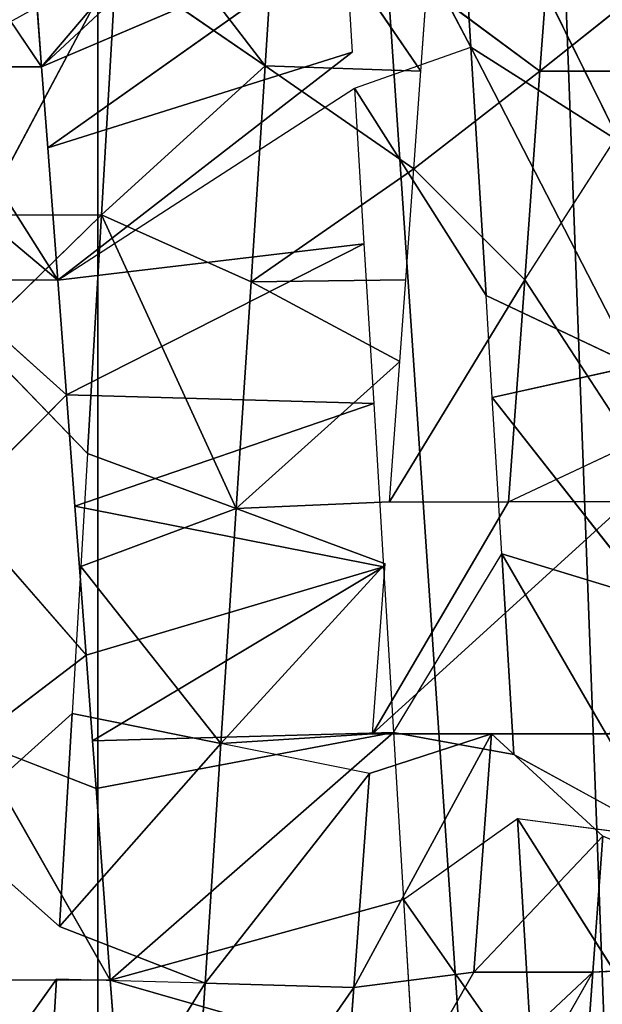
# Model space of a CAD drawing. Extents: x 143 to 263, y -61 to 82.
# Tile 288 of 656: x 155.043 to 155.471, y 72.245 to 72.969. Entities that reach past the tile are written whole.
import ezdxf

# ---------------------------------------------------------------- set-up
doc = ezdxf.new("R2010")
doc.units = 0
doc.header["$LTSCALE"] = 25.4
doc.layers.get('0').update_dxf_attribs({"color": 13, "linetype": 'CONTINUOUS'})

# ---------------------------------------------------------------- blocks, each defined once
blk = doc.blocks.new('ICE-BALL-8126_STL')
at = {"color": 41}
for p, q in [((9.95355, -48.18031, 92.98347), (9.96373, -48.39915, 93.36221)), ((9.95355, -48.18031, 92.98347), (9.96373, -48.39915, 93.36221)), ((9.85074, -48.45452, 96.87719), (10.04238, -48.33341, 96.69296)), ((9.85074, -48.45452, 96.87719), (10.04238, -48.33341, 96.69296)), ((9.22755, -48.34528, 93.5648), (9.3015, -48.43822, 93.52561)), ((9.4549, -48.44932, 93.45939), (9.3015, -48.35072, 93.52561)), ((9.3015, -48.43822, 93.52561), (9.3015, -48.35072, 93.52561)), ((9.80371, -48.45734, 96.87301), (9.86524, -48.34515, 96.6883)), ((9.85074, -48.45452, 96.87719), (9.86524, -48.34515, 96.6883)), ((9.54135, -48.47317, 96.8282), (9.68965, -48.35685, 96.6659)), ((9.54135, -48.47317, 96.8282), (9.68965, -48.35685, 96.6659)), ((9.65626, -48.46622, 96.85238), (9.68965, -48.35685, 96.6659)), ((9.65626, -48.46622, 96.85238), (9.68965, -48.35685, 96.6659)), ((9.51824, -48.36833, 96.62627), (9.28387, -48.48882, 96.74665)), ((9.51824, -48.36833, 96.62627), (9.28387, -48.48882, 96.74665)), ((9.4549, -48.44932, 93.45939), (9.57552, -48.37061, 93.42023)), ((9.4664, -48.47771, 96.80849), (9.51824, -48.36833, 96.62627)), ((9.4664, -48.47771, 96.80849), (9.51824, -48.36833, 96.62627)), ((9.54135, -48.47317, 96.8282), (9.51824, -48.36833, 96.62627)), ((9.54135, -48.47317, 96.8282), (9.51824, -48.36833, 96.62627)), ((9.61813, -48.46122, 93.40891), (9.57552, -48.37061, 93.42023)), ((9.11102, -48.4994, 96.66849), (9.35344, -48.37944, 96.57044)), ((9.11102, -48.4994, 96.66849), (9.35344, -48.37944, 96.57044)), ((9.35344, -48.37944, 96.57044), (9.28387, -48.48882, 96.74665)), ((9.35344, -48.37944, 96.57044), (9.28387, -48.48882, 96.74665)), ((9.61813, -48.37371, 93.40891), (9.61813, -48.46122, 93.40891)), ((9.78871, -48.38623, 93.37607), (9.78871, -48.47373, 93.37607)), ((9.8638, -48.39176, 93.36771), (9.78871, -48.47373, 93.37607)), ((9.96373, -48.39915, 93.36221), (9.8638, -48.39176, 93.36771)), ((9.8638, -48.39176, 93.36771), (9.96373, -48.48665, 93.36221)), ((10.06175, -48.40642, 93.36301), (9.96373, -48.39915, 93.36221)), ((10.13997, -48.49974, 93.36804), (9.96373, -48.39915, 93.36221)), ((9.96373, -48.48665, 93.36221), (9.96373, -48.39915, 93.36221)), ((9.3015, -48.43822, 93.52561), (9.15649, -48.42724, 93.60744)), ((9.3015, -48.43822, 93.52561), (9.15649, -48.42724, 93.60744)), ((9.3015, -48.43822, 93.52561), (9.24003, -48.52122, 93.55783)), ((9.3015, -48.43822, 93.52561), (9.4549, -48.44932, 93.45939)), ((9.37331, -48.53091, 93.4922), (9.3015, -48.43822, 93.52561)), ((9.3015, -48.43822, 93.52561), (9.4549, -48.44932, 93.45939)), ((10.04694, -48.44278, 96.88235), (9.85074, -48.45452, 96.87719)), ((10.04694, -48.44278, 96.88235), (9.85074, -48.45452, 96.87719)), ((9.91039, -48.53844, 96.88085), (10.04694, -48.44278, 96.88235)), ((9.37331, -48.53091, 93.4922), (9.4549, -48.44932, 93.45939)), ((9.61813, -48.46122, 93.40891), (9.4549, -48.44932, 93.45939)), ((9.61813, -48.46122, 93.40891), (9.4549, -48.44932, 93.45939)), ((9.61813, -48.54872, 93.40891), (9.4549, -48.44932, 93.45939)), ((9.80371, -48.45734, 96.87301), (9.65626, -48.46622, 96.85238)), ((9.80371, -48.45734, 96.87301), (9.65626, -48.46622, 96.85238)), ((9.78761, -48.54581, 96.87131), (9.80371, -48.45734, 96.87301)), ((9.91039, -48.53844, 96.88085), (9.85074, -48.45452, 96.87719)), ((9.65626, -48.46622, 96.85238), (9.54135, -48.47317, 96.8282)), ((9.78871, -48.56123, 93.37607), (9.61813, -48.46122, 93.40891)), ((9.61813, -48.54872, 93.40891), (9.61813, -48.46122, 93.40891)), ((9.78761, -48.54581, 96.87131), (9.65626, -48.46622, 96.85238)), ((9.54135, -48.47317, 96.8282), (9.4664, -48.47771, 96.80849)), ((9.96373, -48.48665, 93.36221), (9.78871, -48.47373, 93.37607)), ((9.96373, -48.48665, 93.36221), (9.78871, -48.47373, 93.37607)), ((9.97499, -48.57498, 93.362), (9.78871, -48.47373, 93.37607)), ((9.97499, -48.57498, 93.362), (9.78871, -48.47373, 93.37607)), ((9.81775, -48.56337, 93.37241), (9.78871, -48.47373, 93.37607)), ((9.78871, -48.56123, 93.37607), (9.78871, -48.47373, 93.37607)), ((9.4664, -48.47771, 96.80849), (9.28387, -48.48882, 96.74665)), ((9.4664, -48.47771, 96.80849), (9.28387, -48.48882, 96.74665)), ((9.31399, -48.57448, 96.75826), (9.4664, -48.47771, 96.80849)), ((10.13997, -48.58724, 93.36804), (9.96373, -48.48665, 93.36221)), ((10.13997, -48.58724, 93.36804), (9.96373, -48.48665, 93.36221)), ((9.97499, -48.57498, 93.362), (9.96373, -48.48665, 93.36221)), ((9.97499, -48.57498, 93.362), (9.96373, -48.48665, 93.36221)), ((9.0967, -48.58778, 96.66107), (9.28387, -48.48882, 96.74665)), ((9.28387, -48.48882, 96.74665), (9.11102, -48.4994, 96.66849)), ((9.28387, -48.48882, 96.74665), (9.11102, -48.4994, 96.66849)), ((9.31399, -48.57448, 96.75826), (9.28387, -48.48882, 96.74665)), ((9.3015, -48.52572, 93.52561), (9.24003, -48.52122, 93.55783)), ((9.1484, -48.63059, 93.39202), (9.3015, -48.52572, 93.52561)), ((9.1484, -48.63059, 93.39202), (9.3015, -48.52572, 93.52561)), ((9.29774, -48.64028, 93.31847), (9.3015, -48.52572, 93.52561)), ((9.29774, -48.64028, 93.31847), (9.3015, -48.52572, 93.52561)), ((9.37331, -48.53091, 93.4922), (9.29774, -48.64028, 93.31847)), ((9.37331, -48.53091, 93.4922), (9.29774, -48.64028, 93.31847)), ((9.37331, -48.53091, 93.4922), (9.3015, -48.52572, 93.52561)), ((9.37331, -48.53091, 93.4922), (9.45638, -48.65056, 93.25838)), ((9.37331, -48.53091, 93.4922), (9.45638, -48.65056, 93.25838)), ((9.4549, -48.53682, 93.45939), (9.37331, -48.53091, 93.4922)), ((9.91039, -48.53844, 96.88085), (10.03349, -48.53109, 96.88262)), ((10.03349, -48.53109, 96.88262), (9.96969, -48.75409, 96.50373)), ((10.03349, -48.53109, 96.88262), (9.96969, -48.75409, 96.50373)), ((9.4549, -48.53682, 93.45939), (9.45638, -48.65056, 93.25838)), ((9.4549, -48.53682, 93.45939), (9.45638, -48.65056, 93.25838)), ((9.51488, -48.54118, 93.43857), (9.4549, -48.53682, 93.45939)), ((9.78761, -48.54581, 96.87131), (9.91039, -48.53844, 96.88085)), ((9.91039, -48.53844, 96.88085), (9.96969, -48.75409, 96.50373)), ((9.91039, -48.53844, 96.88085), (9.96969, -48.75409, 96.50373)), ((9.45638, -48.65056, 93.25838), (9.51488, -48.54118, 93.43857)), ((9.45638, -48.65056, 93.25838), (9.51488, -48.54118, 93.43857)), ((9.51488, -48.54118, 93.43857), (9.6231, -48.66142, 93.21317)), ((9.51488, -48.54118, 93.43857), (9.6231, -48.66142, 93.21317)), ((9.61813, -48.54872, 93.40891), (9.51488, -48.54118, 93.43857)), ((9.66588, -48.55314, 96.85407), (9.78761, -48.54581, 96.87131)), ((9.79385, -48.76718, 96.49044), (9.78761, -48.54581, 96.87131)), ((9.79385, -48.76718, 96.49044), (9.78761, -48.54581, 96.87131)), ((9.82887, -48.76456, 96.49467), (9.78761, -48.54581, 96.87131)), ((9.82887, -48.76456, 96.49467), (9.78761, -48.54581, 96.87131)), ((9.96969, -48.75409, 96.50373), (9.78761, -48.54581, 96.87131)), ((9.96969, -48.75409, 96.50373), (9.78761, -48.54581, 96.87131)), ((9.54592, -48.56039, 96.82931), (9.66588, -48.55314, 96.85407)), ((9.61813, -48.54872, 93.40891), (9.6231, -48.66142, 93.21317)), ((9.62134, -48.7801, 96.45771), (9.66588, -48.55314, 96.85407)), ((9.62134, -48.7801, 96.45771), (9.66588, -48.55314, 96.85407)), ((9.6231, -48.66142, 93.21317), (9.66365, -48.55205, 93.39822)), ((9.78871, -48.56123, 93.37607), (9.66365, -48.55205, 93.39822)), ((9.79577, -48.67274, 93.18424), (9.66365, -48.55205, 93.39822)), ((9.79577, -48.67274, 93.18424), (9.66365, -48.55205, 93.39822)), ((9.7308, -48.77189, 96.48079), (9.66588, -48.55314, 96.85407)), ((9.7308, -48.77189, 96.48079), (9.66588, -48.55314, 96.85407)), ((9.79385, -48.76718, 96.49044), (9.66588, -48.55314, 96.85407)), ((9.79385, -48.76718, 96.49044), (9.66588, -48.55314, 96.85407)), ((9.42841, -48.56752, 96.79726), (9.54592, -48.56039, 96.82931)), ((9.53947, -48.78627, 96.43501), (9.54592, -48.56039, 96.82931)), ((9.53947, -48.78627, 96.43501), (9.54592, -48.56039, 96.82931)), ((9.62134, -48.7801, 96.45771), (9.54592, -48.56039, 96.82931)), ((9.62134, -48.7801, 96.45771), (9.54592, -48.56039, 96.82931)), ((9.31399, -48.57448, 96.75826), (9.42841, -48.56752, 96.79726)), ((9.45527, -48.79263, 96.40657), (9.42841, -48.56752, 96.79726)), ((9.45527, -48.79263, 96.40657), (9.42841, -48.56752, 96.79726)), ((9.53947, -48.78627, 96.43501), (9.42841, -48.56752, 96.79726)), ((9.53947, -48.78627, 96.43501), (9.42841, -48.56752, 96.79726)), ((9.78871, -48.56123, 93.37607), (9.79577, -48.67274, 93.18424)), ((9.81775, -48.56337, 93.37241), (9.79577, -48.67274, 93.18424)), ((9.97499, -48.57498, 93.362), (9.81775, -48.56337, 93.37241)), ((9.81775, -48.56337, 93.37241), (9.97197, -48.68436, 93.17258)), ((9.81775, -48.56337, 93.37241), (9.97197, -48.68436, 93.17258)), ((9.97499, -48.57498, 93.362), (9.81775, -48.56337, 93.37241)), ((9.45527, -48.79263, 96.40657), (9.31399, -48.57448, 96.75826)), ((9.97197, -48.68436, 93.17258), (9.97499, -48.57498, 93.362)), ((9.97197, -48.68436, 93.17258), (9.97499, -48.57498, 93.362)), ((10.13997, -48.58724, 93.36804), (9.97499, -48.57498, 93.362)), ((9.97499, -48.57498, 93.362), (10.14909, -48.6961, 93.17868)), ((10.13997, -48.58724, 93.36804), (9.97499, -48.57498, 93.362)), ((9.97499, -48.57498, 93.362), (10.14909, -48.6961, 93.17868)), ((9.20325, -48.58125, 96.71271), (9.28755, -48.57609, 96.7481)), ((9.29842, -48.80453, 96.33868), (9.20325, -48.58125, 96.71271)), ((9.29842, -48.80453, 96.33868), (9.20325, -48.58125, 96.71271)), ((9.35806, -48.8, 96.3669), (9.20325, -48.58125, 96.71271)), ((9.35806, -48.8, 96.3669), (9.20325, -48.58125, 96.71271)), ((9.35806, -48.8, 96.3669), (9.28755, -48.57609, 96.7481)), ((9.35806, -48.8, 96.3669), (9.28755, -48.57609, 96.7481)), ((9.45527, -48.79263, 96.40657), (9.28755, -48.57609, 96.7481)), ((9.29842, -48.80453, 96.33868), (9.0967, -48.58778, 96.66107)), ((9.29842, -48.80453, 96.33868), (9.0967, -48.58778, 96.66107)), ((9.29842, -48.80453, 96.33868), (9.04702, -48.59084, 96.63418)), ((9.29842, -48.80453, 96.33868), (9.04702, -48.59084, 96.63418)), ((9.1484, -48.63059, 93.39202), (9.29774, -48.64028, 93.31847)), ((9.1484, -48.63059, 93.39202), (9.29774, -48.64028, 93.31847)), ((9.15969, -48.74602, 93.17326), (9.29774, -48.64028, 93.31847)), ((9.15969, -48.74602, 93.17326), (9.29774, -48.64028, 93.31847)), ((9.22218, -48.74966, 93.14476), (9.29774, -48.64028, 93.31847)), ((9.22218, -48.74966, 93.14476), (9.29774, -48.64028, 93.31847)), ((9.45638, -48.65056, 93.25838), (9.29774, -48.64028, 93.31847)), ((9.29774, -48.64028, 93.31847), (9.40711, -48.76048, 93.07523)), ((9.29774, -48.64028, 93.31847), (9.40711, -48.76048, 93.07523)), ((9.45638, -48.65056, 93.25838), (9.29774, -48.64028, 93.31847)), ((9.45638, -48.65056, 93.25838), (9.40711, -48.76048, 93.07523)), ((9.45638, -48.65056, 93.25838), (9.40711, -48.76048, 93.07523)), ((9.6231, -48.66142, 93.21317), (9.45638, -48.65056, 93.25838)), ((9.6231, -48.66142, 93.21317), (9.45638, -48.65056, 93.25838)), ((9.6231, -48.66142, 93.21317), (9.40711, -48.76048, 93.07523)), ((9.6231, -48.66142, 93.21317), (9.40711, -48.76048, 93.07523)), ((9.6231, -48.66142, 93.21317), (9.58254, -48.7708, 93.02812)), ((9.6231, -48.66142, 93.21317), (9.58254, -48.7708, 93.02812)), ((9.6231, -48.66142, 93.21317), (9.79577, -48.67274, 93.18424)), ((9.66559, -48.7757, 93.0118), (9.6231, -48.66142, 93.21317)), ((9.6231, -48.66142, 93.21317), (9.79577, -48.67274, 93.18424)), ((9.66559, -48.7757, 93.0118), (9.6231, -48.66142, 93.21317)), ((9.66559, -48.7757, 93.0118), (9.79577, -48.67274, 93.18424)), ((9.66559, -48.7757, 93.0118), (9.79577, -48.67274, 93.18424)), ((9.77379, -48.78212, 92.99608), (9.79577, -48.67274, 93.18424)), ((9.77379, -48.78212, 92.99608), (9.79577, -48.67274, 93.18424)), ((9.97197, -48.68436, 93.17258), (9.79577, -48.67274, 93.18424)), ((9.79577, -48.67274, 93.18424), (9.93029, -48.79143, 92.98415)), ((9.79577, -48.67274, 93.18424), (9.93029, -48.79143, 92.98415)), ((9.97197, -48.68436, 93.17258), (9.79577, -48.67274, 93.18424)), ((9.97197, -48.68436, 93.17258), (9.93029, -48.79143, 92.98415)), ((9.97197, -48.68436, 93.17258), (9.96896, -48.79373, 92.98316)), ((10.14909, -48.6961, 93.17868), (9.97197, -48.68436, 93.17258)), ((10.14909, -48.6961, 93.17868), (9.97197, -48.68436, 93.17258)), ((10.16513, -48.80547, 92.98991), (9.97197, -48.68436, 93.17258)), ((10.16513, -48.80547, 92.98991), (9.97197, -48.68436, 93.17258)), ((9.22218, -48.74966, 93.14476), (9.40711, -48.76048, 93.07523)), ((9.40711, -48.84797, 93.07523), (9.22218, -48.74966, 93.14476)), ((9.40711, -48.84797, 93.07523), (9.22218, -48.74966, 93.14476)), ((9.22218, -48.74966, 93.14476), (9.40711, -48.76048, 93.07523)), ((9.96969, -48.75409, 96.50373), (9.79385, -48.85468, 96.49044)), ((9.96969, -48.75409, 96.50373), (9.79385, -48.85468, 96.49044)), ((9.82887, -48.76456, 96.49467), (9.96969, -48.75409, 96.50373)), ((9.82887, -48.76456, 96.49467), (9.96969, -48.75409, 96.50373)), ((9.96969, -48.75409, 96.50373), (10.02698, -48.74984, 96.50379)), ((9.96969, -48.75409, 96.50373), (9.96969, -48.84158, 96.50373)), ((0, -48.7633, 89.89464), (21.2, -48.7633, 89.89464)), ((0, -48.7633, 89.89464), (21.2, -48.7633, 89.89464)), ((0, -48.7633, 99.97118), (21.2, -48.7633, 99.97118)), ((0, -48.7633, 99.97118), (21.2, -48.7633, 99.97118)), ((9.40711, -48.76048, 93.07523), (9.58254, -48.7708, 93.02812)), ((9.49755, -48.85329, 93.04875), (9.40711, -48.76048, 93.07523)), ((9.40711, -48.84797, 93.07523), (9.40711, -48.76048, 93.07523)), ((9.40711, -48.76048, 93.07523), (9.58254, -48.7708, 93.02812)), ((9.7308, -48.77189, 96.48079), (9.79385, -48.76718, 96.49044)), ((9.79385, -48.76718, 96.49044), (9.82887, -48.76456, 96.49467)), ((9.82887, -48.76456, 96.49467), (9.79385, -48.85468, 96.49044)), ((9.49755, -48.85329, 93.04875), (9.58254, -48.7708, 93.02812)), ((9.58254, -48.7708, 93.02812), (9.66559, -48.7757, 93.0118)), ((9.62134, -48.7801, 96.45771), (9.7308, -48.77189, 96.48079)), ((9.62134, -48.8676, 96.45771), (9.7308, -48.77189, 96.48079)), ((9.66559, -48.7757, 93.0118), (9.77379, -48.78212, 92.99608)), ((9.79385, -48.85468, 96.49044), (9.7308, -48.77189, 96.48079)), ((9.53947, -48.78627, 96.43501), (9.62134, -48.7801, 96.45771)), ((9.77379, -48.78212, 92.99608), (9.93029, -48.79143, 92.98415)), ((9.85671, -48.87454, 92.98818), (9.77379, -48.78212, 92.99608)), ((9.77379, -48.78212, 92.99608), (9.93029, -48.79143, 92.98415)), ((9.45527, -48.79263, 96.40657), (9.53947, -48.78627, 96.43501)), ((9.53947, -48.78627, 96.43501), (9.45527, -48.88012, 96.40657)), ((9.53947, -48.78627, 96.43501), (9.62134, -48.8676, 96.45771)), ((9.85671, -48.87454, 92.98818), (9.93029, -48.79143, 92.98415)), ((9.45527, -48.79263, 96.40657), (9.29842, -48.89203, 96.33868)), ((9.35806, -48.8, 96.3669), (9.45527, -48.79263, 96.40657)), ((9.45527, -48.79263, 96.40657), (9.45527, -48.88012, 96.40657)), ((9.96896, -48.79373, 92.98316), (10.16513, -48.80547, 92.98991)), ((10.10258, -48.88922, 92.98561), (9.96896, -48.79373, 92.98316)), ((9.96896, -48.79373, 92.98316), (10.16513, -48.80547, 92.98991)), ((9.29842, -48.80453, 96.33868), (9.15303, -48.90315, 96.25618)), ((9.19011, -48.81281, 96.27919), (9.29842, -48.80453, 96.33868)), ((9.29842, -48.80453, 96.33868), (9.35806, -48.8, 96.3669)), ((9.29842, -48.89203, 96.33868), (9.29842, -48.80453, 96.33868))]:
    blk.add_line(p, q, dxfattribs=at)
mesh = blk.add_polyface(dxfattribs=at)
corners = [(23, -47.61319, 112.57052), (0, -49.17873, 107.66647), (23, -49.17873, 107.66647), (0, -47.61319, 112.57052)]
mesh.append_faces([[corners[k] for k in face] for face in [(0, 1, 2), (1, 0, 3)]], dxfattribs={"vtx0": -1, "color": 41})
mesh = blk.add_polyface(dxfattribs=at)
corners = [(23, -49.17873, 82.19936), (0, -47.61319, 77.2953), (23, -47.61319, 77.2953), (0, -49.17873, 82.19936)]
mesh.append_faces([[corners[k] for k in face] for face in [(0, 1, 2), (1, 0, 3)]], dxfattribs={"vtx0": -1, "color": 41})
mesh = blk.add_polyface(dxfattribs=at)
corners = [(0, -48.7633, 89.89464), (21.2, -47.97406, 84.91157), (0, -47.97406, 84.91157), (21.2, -48.7633, 89.89464)]
mesh.append_faces([[corners[k] for k in face] for face in [(0, 1, 2), (1, 0, 3)]], dxfattribs={"vtx0": -1, "color": 41})
mesh = blk.add_polyface(dxfattribs=at)
corners = [(0, -47.97406, 104.95425), (21.2, -48.7633, 99.97118), (0, -48.7633, 99.97118), (21.2, -47.97406, 104.95425)]
mesh.append_faces([[corners[k] for k in face] for face in [(0, 1, 2), (1, 0, 3)]], dxfattribs={"vtx0": -1, "color": 41})
mesh = blk.add_polyface(dxfattribs=at)
corners = [(9.8638, -48.39176, 93.36771), (9.96373, -48.39915, 93.36221), (9.95355, -48.18031, 92.98347)]
mesh.append_faces([[corners[k] for k in face] for face in [(0, 1, 2)]], dxfattribs={"color": 41})
mesh = blk.add_polyface(dxfattribs=at)
corners = [(10.06175, -48.40642, 93.36301), (9.95355, -48.18031, 92.98347), (9.96373, -48.39915, 93.36221)]
mesh.append_faces([[corners[k] for k in face] for face in [(0, 1, 2)]], dxfattribs={"color": 41})
mesh = blk.add_polyface(dxfattribs=at)
corners = [(10.06175, -48.40642, 93.36301), (10.07665, -48.18767, 92.98442), (9.95355, -48.18031, 92.98347)]
mesh.append_faces([[corners[k] for k in face] for face in [(0, 1, 2)]], dxfattribs={"color": 41})
mesh = blk.add_polyface(dxfattribs=at)
corners = [(9.05185, -48.39996, 96.41634), (9.15388, -48.29058, 96.25672), (9.28375, -48.28065, 96.33126)]
mesh.append_faces([[corners[k] for k in face] for face in [(0, 1, 2)]], dxfattribs={"color": 41})
mesh = blk.add_polyface(dxfattribs=at)
corners = [(9.19739, -48.39003, 96.49988), (9.05185, -48.39996, 96.41634), (9.28375, -48.28065, 96.33126)]
mesh.append_faces([[corners[k] for k in face] for face in [(0, 1, 2)]], dxfattribs={"color": 41})
mesh = blk.add_polyface(dxfattribs=at)
corners = [(9.85074, -48.45452, 96.87719), (9.86524, -48.34515, 96.6883), (10.04238, -48.33341, 96.69296)]
mesh.append_faces([[corners[k] for k in face] for face in [(0, 1, 2)]], dxfattribs={"color": 41})
mesh = blk.add_polyface(dxfattribs=at)
corners = [(10.04694, -48.44278, 96.88235), (9.85074, -48.45452, 96.87719), (10.04238, -48.33341, 96.69296)]
mesh.append_faces([[corners[k] for k in face] for face in [(0, 1, 2)]], dxfattribs={"color": 41})
mesh = blk.add_polyface(dxfattribs=at)
corners = [(9.3015, -48.43822, 93.52561), (9.22755, -48.34528, 93.5648), (9.15649, -48.42724, 93.60744)]
mesh.append_faces([[corners[k] for k in face] for face in [(0, 1, 2)]], dxfattribs={"color": 41})
mesh = blk.add_polyface(dxfattribs=at)
corners = [(9.4549, -48.44932, 93.45939), (9.3015, -48.35072, 93.52561), (9.3015, -48.43822, 93.52561)]
mesh.append_faces([[corners[k] for k in face] for face in [(0, 1, 2)]], dxfattribs={"color": 41})
mesh = blk.add_polyface(dxfattribs=at)
corners = [(9.86524, -48.34515, 96.6883), (9.65626, -48.46622, 96.85238), (9.68965, -48.35685, 96.6659), (9.80371, -48.45734, 96.87301)]
mesh.append_faces([[corners[k] for k in face] for face in [(0, 1, 2), (1, 0, 3)]], dxfattribs={"vtx0": -1, "color": 41})
mesh = blk.add_polyface(dxfattribs=at)
corners = [(9.54135, -48.47317, 96.8282), (9.51824, -48.36833, 96.62627), (9.68965, -48.35685, 96.6659)]
mesh.append_faces([[corners[k] for k in face] for face in [(0, 1, 2)]], dxfattribs={"color": 41})
mesh = blk.add_polyface(dxfattribs=at)
corners = [(9.65626, -48.46622, 96.85238), (9.54135, -48.47317, 96.8282), (9.68965, -48.35685, 96.6659)]
mesh.append_faces([[corners[k] for k in face] for face in [(0, 1, 2)]], dxfattribs={"color": 41})
mesh = blk.add_polyface(dxfattribs=at)
corners = [(9.4664, -48.47771, 96.80849), (9.28387, -48.48882, 96.74665), (9.51824, -48.36833, 96.62627)]
mesh.append_faces([[corners[k] for k in face] for face in [(0, 1, 2)]], dxfattribs={"color": 41})
mesh = blk.add_polyface(dxfattribs=at)
corners = [(9.28387, -48.48882, 96.74665), (9.35344, -48.37944, 96.57044), (9.51824, -48.36833, 96.62627)]
mesh.append_faces([[corners[k] for k in face] for face in [(0, 1, 2)]], dxfattribs={"color": 41})
mesh = blk.add_polyface(dxfattribs=at)
corners = [(9.61813, -48.46122, 93.40891), (9.57552, -48.37061, 93.42023), (9.4549, -48.44932, 93.45939)]
mesh.append_faces([[corners[k] for k in face] for face in [(0, 1, 2)]], dxfattribs={"color": 41})
mesh = blk.add_polyface(dxfattribs=at)
corners = [(9.54135, -48.47317, 96.8282), (9.4664, -48.47771, 96.80849), (9.51824, -48.36833, 96.62627)]
mesh.append_faces([[corners[k] for k in face] for face in [(0, 1, 2)]], dxfattribs={"color": 41})
mesh = blk.add_polyface(dxfattribs=at)
corners = [(9.11102, -48.4994, 96.66849), (9.19739, -48.39003, 96.49988), (9.35344, -48.37944, 96.57044)]
mesh.append_faces([[corners[k] for k in face] for face in [(0, 1, 2)]], dxfattribs={"color": 41})
mesh = blk.add_polyface(dxfattribs=at)
corners = [(9.28387, -48.48882, 96.74665), (9.11102, -48.4994, 96.66849), (9.35344, -48.37944, 96.57044)]
mesh.append_faces([[corners[k] for k in face] for face in [(0, 1, 2)]], dxfattribs={"color": 41})
mesh = blk.add_polyface(dxfattribs=at)
corners = [(9.78871, -48.56123, 93.37607), (9.61813, -48.37371, 93.40891), (9.61813, -48.46122, 93.40891), (9.78871, -48.38623, 93.37607), (9.78871, -48.47373, 93.37607)]
mesh.append_faces([[corners[k] for k in face] for face in [(0, 1, 2), (3, 0, 4)]], dxfattribs={"vtx0": -1, "color": 41})
mesh.append_faces([[corners[k] for k in face] for face in [(1, 0, 3)]], dxfattribs={"vtx0": -1, "vtx1": -1, "color": 41})
mesh = blk.add_polyface(dxfattribs=at)
corners = [(9.96373, -48.48665, 93.36221), (9.8638, -48.39176, 93.36771), (9.78871, -48.47373, 93.37607)]
mesh.append_faces([[corners[k] for k in face] for face in [(0, 1, 2)]], dxfattribs={"color": 41})
mesh = blk.add_polyface(dxfattribs=at)
corners = [(10.13997, -48.58724, 93.36804), (9.96373, -48.39915, 93.36221), (9.96373, -48.48665, 93.36221), (10.13997, -48.49974, 93.36804)]
mesh.append_faces([[corners[k] for k in face] for face in [(0, 1, 2), (1, 0, 3)]], dxfattribs={"vtx0": -1, "color": 41})
mesh = blk.add_polyface(dxfattribs=at)
corners = [(9.3015, -48.43822, 93.52561), (9.15649, -48.42724, 93.60744), (9.24003, -48.52122, 93.55783)]
mesh.append_faces([[corners[k] for k in face] for face in [(0, 1, 2)]], dxfattribs={"color": 41})
mesh = blk.add_polyface(dxfattribs=at)
corners = [(9.4549, -48.44932, 93.45939), (9.3015, -48.43822, 93.52561), (9.37331, -48.53091, 93.4922)]
mesh.append_faces([[corners[k] for k in face] for face in [(0, 1, 2)]], dxfattribs={"color": 41})
mesh = blk.add_polyface(dxfattribs=at)
corners = [(10.04694, -48.44278, 96.88235), (9.91039, -48.53844, 96.88085), (9.85074, -48.45452, 96.87719)]
mesh.append_faces([[corners[k] for k in face] for face in [(0, 1, 2)]], dxfattribs={"color": 41})
mesh = blk.add_polyface(dxfattribs=at)
corners = [(9.61813, -48.46122, 93.40891), (9.4549, -48.44932, 93.45939), (9.61813, -48.54872, 93.40891)]
mesh.append_faces([[corners[k] for k in face] for face in [(0, 1, 2)]], dxfattribs={"color": 41})
mesh = blk.add_polyface(dxfattribs=at)
corners = [(9.80371, -48.45734, 96.87301), (9.78761, -48.54581, 96.87131), (9.65626, -48.46622, 96.85238)]
mesh.append_faces([[corners[k] for k in face] for face in [(0, 1, 2)]], dxfattribs={"color": 41})
mesh = blk.add_polyface(dxfattribs=at)
corners = [(9.97499, -48.57498, 93.362), (9.96373, -48.48665, 93.36221), (9.78871, -48.47373, 93.37607)]
mesh.append_faces([[corners[k] for k in face] for face in [(0, 1, 2)]], dxfattribs={"color": 41})
mesh = blk.add_polyface(dxfattribs=at)
corners = [(9.97499, -48.57498, 93.362), (9.78871, -48.47373, 93.37607), (9.81775, -48.56337, 93.37241)]
mesh.append_faces([[corners[k] for k in face] for face in [(0, 1, 2)]], dxfattribs={"color": 41})
mesh = blk.add_polyface(dxfattribs=at)
corners = [(9.4664, -48.47771, 96.80849), (9.31399, -48.57448, 96.75826), (9.28387, -48.48882, 96.74665)]
mesh.append_faces([[corners[k] for k in face] for face in [(0, 1, 2)]], dxfattribs={"color": 41})
mesh = blk.add_polyface(dxfattribs=at)
corners = [(10.13997, -48.58724, 93.36804), (9.96373, -48.48665, 93.36221), (9.97499, -48.57498, 93.362)]
mesh.append_faces([[corners[k] for k in face] for face in [(0, 1, 2)]], dxfattribs={"color": 41})
mesh = blk.add_polyface(dxfattribs=at)
corners = [(9.28387, -48.48882, 96.74665), (9.0967, -48.58778, 96.66107), (9.11102, -48.4994, 96.66849)]
mesh.append_faces([[corners[k] for k in face] for face in [(0, 1, 2)]], dxfattribs={"color": 41})
mesh = blk.add_polyface(dxfattribs=at)
corners = [(9.24003, -48.52122, 93.55783), (9.1484, -48.63059, 93.39202), (9.3015, -48.52572, 93.52561)]
mesh.append_faces([[corners[k] for k in face] for face in [(0, 1, 2)]], dxfattribs={"color": 41})
mesh = blk.add_polyface(dxfattribs=at)
corners = [(9.3015, -48.52572, 93.52561), (9.1484, -48.63059, 93.39202), (9.29774, -48.64028, 93.31847)]
mesh.append_faces([[corners[k] for k in face] for face in [(0, 1, 2)]], dxfattribs={"color": 41})
mesh = blk.add_polyface(dxfattribs=at)
corners = [(9.3015, -48.52572, 93.52561), (9.29774, -48.64028, 93.31847), (9.37331, -48.53091, 93.4922)]
mesh.append_faces([[corners[k] for k in face] for face in [(0, 1, 2)]], dxfattribs={"color": 41})
mesh = blk.add_polyface(dxfattribs=at)
corners = [(9.37331, -48.53091, 93.4922), (9.29774, -48.64028, 93.31847), (9.45638, -48.65056, 93.25838)]
mesh.append_faces([[corners[k] for k in face] for face in [(0, 1, 2)]], dxfattribs={"color": 41})
mesh = blk.add_polyface(dxfattribs=at)
corners = [(9.37331, -48.53091, 93.4922), (9.45638, -48.65056, 93.25838), (9.4549, -48.53682, 93.45939)]
mesh.append_faces([[corners[k] for k in face] for face in [(0, 1, 2)]], dxfattribs={"color": 41})
mesh = blk.add_polyface(dxfattribs=at)
corners = [(10.03349, -48.53109, 96.88262), (9.96969, -48.75409, 96.50373), (9.91039, -48.53844, 96.88085)]
mesh.append_faces([[corners[k] for k in face] for face in [(0, 1, 2)]], dxfattribs={"color": 41})
mesh = blk.add_polyface(dxfattribs=at)
corners = [(10.03349, -48.53109, 96.88262), (10.02698, -48.74984, 96.50379), (9.96969, -48.75409, 96.50373)]
mesh.append_faces([[corners[k] for k in face] for face in [(0, 1, 2)]], dxfattribs={"color": 41})
mesh = blk.add_polyface(dxfattribs=at)
corners = [(9.4549, -48.53682, 93.45939), (9.45638, -48.65056, 93.25838), (9.51488, -48.54118, 93.43857)]
mesh.append_faces([[corners[k] for k in face] for face in [(0, 1, 2)]], dxfattribs={"color": 41})
mesh = blk.add_polyface(dxfattribs=at)
corners = [(9.91039, -48.53844, 96.88085), (9.96969, -48.75409, 96.50373), (9.78761, -48.54581, 96.87131)]
mesh.append_faces([[corners[k] for k in face] for face in [(0, 1, 2)]], dxfattribs={"color": 41})
mesh = blk.add_polyface(dxfattribs=at)
corners = [(9.51488, -48.54118, 93.43857), (9.45638, -48.65056, 93.25838), (9.6231, -48.66142, 93.21317)]
mesh.append_faces([[corners[k] for k in face] for face in [(0, 1, 2)]], dxfattribs={"color": 41})
mesh = blk.add_polyface(dxfattribs=at)
corners = [(9.51488, -48.54118, 93.43857), (9.6231, -48.66142, 93.21317), (9.61813, -48.54872, 93.40891)]
mesh.append_faces([[corners[k] for k in face] for face in [(0, 1, 2)]], dxfattribs={"color": 41})
mesh = blk.add_polyface(dxfattribs=at)
corners = [(9.78761, -48.54581, 96.87131), (9.79385, -48.76718, 96.49044), (9.66588, -48.55314, 96.85407)]
mesh.append_faces([[corners[k] for k in face] for face in [(0, 1, 2)]], dxfattribs={"color": 41})
mesh = blk.add_polyface(dxfattribs=at)
corners = [(9.78761, -48.54581, 96.87131), (9.82887, -48.76456, 96.49467), (9.79385, -48.76718, 96.49044)]
mesh.append_faces([[corners[k] for k in face] for face in [(0, 1, 2)]], dxfattribs={"color": 41})
mesh = blk.add_polyface(dxfattribs=at)
corners = [(9.78761, -48.54581, 96.87131), (9.96969, -48.75409, 96.50373), (9.82887, -48.76456, 96.49467)]
mesh.append_faces([[corners[k] for k in face] for face in [(0, 1, 2)]], dxfattribs={"color": 41})
mesh = blk.add_polyface(dxfattribs=at)
corners = [(9.66588, -48.55314, 96.85407), (9.62134, -48.7801, 96.45771), (9.54592, -48.56039, 96.82931)]
mesh.append_faces([[corners[k] for k in face] for face in [(0, 1, 2)]], dxfattribs={"color": 41})
mesh = blk.add_polyface(dxfattribs=at)
corners = [(9.66588, -48.55314, 96.85407), (9.7308, -48.77189, 96.48079), (9.62134, -48.7801, 96.45771)]
mesh.append_faces([[corners[k] for k in face] for face in [(0, 1, 2)]], dxfattribs={"color": 41})
mesh = blk.add_polyface(dxfattribs=at)
corners = [(9.66365, -48.55205, 93.39822), (9.6231, -48.66142, 93.21317), (9.79577, -48.67274, 93.18424)]
mesh.append_faces([[corners[k] for k in face] for face in [(0, 1, 2)]], dxfattribs={"color": 41})
mesh = blk.add_polyface(dxfattribs=at)
corners = [(9.66365, -48.55205, 93.39822), (9.79577, -48.67274, 93.18424), (9.78871, -48.56123, 93.37607)]
mesh.append_faces([[corners[k] for k in face] for face in [(0, 1, 2)]], dxfattribs={"color": 41})
mesh = blk.add_polyface(dxfattribs=at)
corners = [(9.66588, -48.55314, 96.85407), (9.79385, -48.76718, 96.49044), (9.7308, -48.77189, 96.48079)]
mesh.append_faces([[corners[k] for k in face] for face in [(0, 1, 2)]], dxfattribs={"color": 41})
mesh = blk.add_polyface(dxfattribs=at)
corners = [(9.54592, -48.56039, 96.82931), (9.53947, -48.78627, 96.43501), (9.42841, -48.56752, 96.79726)]
mesh.append_faces([[corners[k] for k in face] for face in [(0, 1, 2)]], dxfattribs={"color": 41})
mesh = blk.add_polyface(dxfattribs=at)
corners = [(9.54592, -48.56039, 96.82931), (9.62134, -48.7801, 96.45771), (9.53947, -48.78627, 96.43501)]
mesh.append_faces([[corners[k] for k in face] for face in [(0, 1, 2)]], dxfattribs={"color": 41})
mesh = blk.add_polyface(dxfattribs=at)
corners = [(9.42841, -48.56752, 96.79726), (9.45527, -48.79263, 96.40657), (9.31399, -48.57448, 96.75826)]
mesh.append_faces([[corners[k] for k in face] for face in [(0, 1, 2)]], dxfattribs={"color": 41})
mesh = blk.add_polyface(dxfattribs=at)
corners = [(9.42841, -48.56752, 96.79726), (9.53947, -48.78627, 96.43501), (9.45527, -48.79263, 96.40657)]
mesh.append_faces([[corners[k] for k in face] for face in [(0, 1, 2)]], dxfattribs={"color": 41})
mesh = blk.add_polyface(dxfattribs=at)
corners = [(9.81775, -48.56337, 93.37241), (9.79577, -48.67274, 93.18424), (9.97197, -48.68436, 93.17258)]
mesh.append_faces([[corners[k] for k in face] for face in [(0, 1, 2)]], dxfattribs={"color": 41})
mesh = blk.add_polyface(dxfattribs=at)
corners = [(9.81775, -48.56337, 93.37241), (9.97197, -48.68436, 93.17258), (9.97499, -48.57498, 93.362)]
mesh.append_faces([[corners[k] for k in face] for face in [(0, 1, 2)]], dxfattribs={"color": 41})
mesh = blk.add_polyface(dxfattribs=at)
corners = [(9.97499, -48.57498, 93.362), (9.97197, -48.68436, 93.17258), (10.14909, -48.6961, 93.17868)]
mesh.append_faces([[corners[k] for k in face] for face in [(0, 1, 2)]], dxfattribs={"color": 41})
mesh = blk.add_polyface(dxfattribs=at)
corners = [(10.13997, -48.58724, 93.36804), (9.97499, -48.57498, 93.362), (10.14909, -48.6961, 93.17868)]
mesh.append_faces([[corners[k] for k in face] for face in [(0, 1, 2)]], dxfattribs={"color": 41})
mesh = blk.add_polyface(dxfattribs=at)
corners = [(9.20325, -48.58125, 96.71271), (9.29842, -48.80453, 96.33868), (9.0967, -48.58778, 96.66107)]
mesh.append_faces([[corners[k] for k in face] for face in [(0, 1, 2)]], dxfattribs={"color": 41})
mesh = blk.add_polyface(dxfattribs=at)
corners = [(9.28755, -48.57609, 96.7481), (9.35806, -48.8, 96.3669), (9.20325, -48.58125, 96.71271)]
mesh.append_faces([[corners[k] for k in face] for face in [(0, 1, 2)]], dxfattribs={"color": 41})
mesh = blk.add_polyface(dxfattribs=at)
corners = [(9.20325, -48.58125, 96.71271), (9.35806, -48.8, 96.3669), (9.29842, -48.80453, 96.33868)]
mesh.append_faces([[corners[k] for k in face] for face in [(0, 1, 2)]], dxfattribs={"color": 41})
mesh = blk.add_polyface(dxfattribs=at)
corners = [(9.28755, -48.57609, 96.7481), (9.45527, -48.79263, 96.40657), (9.35806, -48.8, 96.3669)]
mesh.append_faces([[corners[k] for k in face] for face in [(0, 1, 2)]], dxfattribs={"color": 41})
mesh = blk.add_polyface(dxfattribs=at)
corners = [(9.0967, -48.58778, 96.66107), (9.29842, -48.80453, 96.33868), (9.04702, -48.59084, 96.63418)]
mesh.append_faces([[corners[k] for k in face] for face in [(0, 1, 2)]], dxfattribs={"color": 41})
mesh = blk.add_polyface(dxfattribs=at)
corners = [(9.04702, -48.59084, 96.63418), (9.29842, -48.80453, 96.33868), (9.19011, -48.81281, 96.27919)]
mesh.append_faces([[corners[k] for k in face] for face in [(0, 1, 2)]], dxfattribs={"color": 41})
mesh = blk.add_polyface(dxfattribs=at)
corners = [(9.1484, -48.63059, 93.39202), (9.15969, -48.74602, 93.17326), (9.29774, -48.64028, 93.31847)]
mesh.append_faces([[corners[k] for k in face] for face in [(0, 1, 2)]], dxfattribs={"color": 41})
mesh = blk.add_polyface(dxfattribs=at)
corners = [(9.29774, -48.64028, 93.31847), (9.15969, -48.74602, 93.17326), (9.22218, -48.74966, 93.14476)]
mesh.append_faces([[corners[k] for k in face] for face in [(0, 1, 2)]], dxfattribs={"color": 41})
mesh = blk.add_polyface(dxfattribs=at)
corners = [(9.29774, -48.64028, 93.31847), (9.22218, -48.74966, 93.14476), (9.40711, -48.76048, 93.07523)]
mesh.append_faces([[corners[k] for k in face] for face in [(0, 1, 2)]], dxfattribs={"color": 41})
mesh = blk.add_polyface(dxfattribs=at)
corners = [(9.29774, -48.64028, 93.31847), (9.40711, -48.76048, 93.07523), (9.45638, -48.65056, 93.25838)]
mesh.append_faces([[corners[k] for k in face] for face in [(0, 1, 2)]], dxfattribs={"color": 41})
mesh = blk.add_polyface(dxfattribs=at)
corners = [(9.45638, -48.65056, 93.25838), (9.40711, -48.76048, 93.07523), (9.6231, -48.66142, 93.21317)]
mesh.append_faces([[corners[k] for k in face] for face in [(0, 1, 2)]], dxfattribs={"color": 41})
mesh = blk.add_polyface(dxfattribs=at)
corners = [(9.6231, -48.66142, 93.21317), (9.40711, -48.76048, 93.07523), (9.58254, -48.7708, 93.02812)]
mesh.append_faces([[corners[k] for k in face] for face in [(0, 1, 2)]], dxfattribs={"color": 41})
mesh = blk.add_polyface(dxfattribs=at)
corners = [(9.6231, -48.66142, 93.21317), (9.58254, -48.7708, 93.02812), (9.66559, -48.7757, 93.0118)]
mesh.append_faces([[corners[k] for k in face] for face in [(0, 1, 2)]], dxfattribs={"color": 41})
mesh = blk.add_polyface(dxfattribs=at)
corners = [(9.6231, -48.66142, 93.21317), (9.66559, -48.7757, 93.0118), (9.79577, -48.67274, 93.18424)]
mesh.append_faces([[corners[k] for k in face] for face in [(0, 1, 2)]], dxfattribs={"color": 41})
mesh = blk.add_polyface(dxfattribs=at)
corners = [(9.79577, -48.67274, 93.18424), (9.66559, -48.7757, 93.0118), (9.77379, -48.78212, 92.99608)]
mesh.append_faces([[corners[k] for k in face] for face in [(0, 1, 2)]], dxfattribs={"color": 41})
mesh = blk.add_polyface(dxfattribs=at)
corners = [(9.79577, -48.67274, 93.18424), (9.77379, -48.78212, 92.99608), (9.93029, -48.79143, 92.98415)]
mesh.append_faces([[corners[k] for k in face] for face in [(0, 1, 2)]], dxfattribs={"color": 41})
mesh = blk.add_polyface(dxfattribs=at)
corners = [(9.79577, -48.67274, 93.18424), (9.93029, -48.79143, 92.98415), (9.97197, -48.68436, 93.17258)]
mesh.append_faces([[corners[k] for k in face] for face in [(0, 1, 2)]], dxfattribs={"color": 41})
mesh = blk.add_polyface(dxfattribs=at)
corners = [(9.97197, -48.68436, 93.17258), (9.96896, -48.79373, 92.98316), (10.16513, -48.80547, 92.98991)]
mesh.append_faces([[corners[k] for k in face] for face in [(0, 1, 2)]], dxfattribs={"color": 41})
mesh = blk.add_polyface(dxfattribs=at)
corners = [(10.14909, -48.6961, 93.17868), (9.97197, -48.68436, 93.17258), (10.16513, -48.80547, 92.98991)]
mesh.append_faces([[corners[k] for k in face] for face in [(0, 1, 2)]], dxfattribs={"color": 41})
mesh = blk.add_polyface(dxfattribs=at)
corners = [(10.14555, -48.82857, 96.49727), (9.96969, -48.84158, 96.50373), (10.14555, -48.74107, 96.49727)]
mesh.append_faces([[corners[k] for k in face] for face in [(0, 1, 2)]], dxfattribs={"color": 41})
mesh = blk.add_polyface(dxfattribs=at)
corners = [(9.40711, -48.76048, 93.07523), (9.22218, -48.74966, 93.14476), (9.40711, -48.84797, 93.07523)]
mesh.append_faces([[corners[k] for k in face] for face in [(0, 1, 2)]], dxfattribs={"color": 41})
mesh = blk.add_polyface(dxfattribs=at)
corners = [(9.40711, -48.84797, 93.07523), (9.22218, -48.74966, 93.14476), (9.27221, -48.84008, 93.12382)]
mesh.append_faces([[corners[k] for k in face] for face in [(0, 1, 2)]], dxfattribs={"color": 41})
mesh = blk.add_polyface(dxfattribs=at)
corners = [(9.96969, -48.84158, 96.50373), (9.79385, -48.85468, 96.49044), (9.96969, -48.75409, 96.50373)]
mesh.append_faces([[corners[k] for k in face] for face in [(0, 1, 2)]], dxfattribs={"color": 41})
mesh = blk.add_polyface(dxfattribs=at)
corners = [(9.96969, -48.75409, 96.50373), (9.79385, -48.85468, 96.49044), (9.82887, -48.76456, 96.49467)]
mesh.append_faces([[corners[k] for k in face] for face in [(0, 1, 2)]], dxfattribs={"color": 41})
mesh = blk.add_polyface(dxfattribs=at)
corners = [(0, -48.7633, 99.97118), (10, -48.99556, 96.68291), (9.5475, -48.99769, 96.6234)]
mesh.append_faces([[corners[k] for k in face] for face in [(0, 1, 2)]], dxfattribs={"color": 41})
mesh = blk.add_polyface(dxfattribs=at)
corners = [(0, -48.7633, 99.97118), (9.5475, -48.99769, 96.6234), (9.125, -49.00351, 96.44846)]
mesh.append_faces([[corners[k] for k in face] for face in [(0, 1, 2)]], dxfattribs={"color": 41})
mesh = blk.add_polyface(dxfattribs=at)
corners = [(9.125, -49.00351, 93.41737), (9.54699, -48.99769, 93.24256), (0, -48.7633, 89.89464)]
mesh.append_faces([[corners[k] for k in face] for face in [(0, 1, 2)]], dxfattribs={"color": 41})
mesh = blk.add_polyface(dxfattribs=at)
corners = [(10, -48.99556, 93.18291), (21.2, -48.7633, 89.89464), (0, -48.7633, 89.89464)]
mesh.append_faces([[corners[k] for k in face] for face in [(0, 1, 2)]], dxfattribs={"color": 41})
mesh = blk.add_polyface(dxfattribs=at)
corners = [(9.54699, -48.99769, 93.24256), (10, -48.99556, 93.18291), (0, -48.7633, 89.89464)]
mesh.append_faces([[corners[k] for k in face] for face in [(0, 1, 2)]], dxfattribs={"color": 41})
mesh = blk.add_polyface(dxfattribs=at)
corners = [(21.2, -48.7633, 99.97118), (10, -48.99556, 96.68291), (0, -48.7633, 99.97118)]
mesh.append_faces([[corners[k] for k in face] for face in [(0, 1, 2)]], dxfattribs={"color": 41})
mesh = blk.add_polyface(dxfattribs=at)
corners = [(9.58254, -48.7708, 93.02812), (9.40711, -48.76048, 93.07523), (9.49755, -48.85329, 93.04875)]
mesh.append_faces([[corners[k] for k in face] for face in [(0, 1, 2)]], dxfattribs={"color": 41})
mesh = blk.add_polyface(dxfattribs=at)
corners = [(9.79385, -48.85468, 96.49044), (9.62134, -48.8676, 96.45771), (9.7308, -48.77189, 96.48079)]
mesh.append_faces([[corners[k] for k in face] for face in [(0, 1, 2)]], dxfattribs={"color": 41})
mesh = blk.add_polyface(dxfattribs=at)
corners = [(9.93029, -48.79143, 92.98415), (9.77379, -48.78212, 92.99608), (9.85671, -48.87454, 92.98818)]
mesh.append_faces([[corners[k] for k in face] for face in [(0, 1, 2)]], dxfattribs={"color": 41})
mesh = blk.add_polyface(dxfattribs=at)
corners = [(9.62134, -48.8676, 96.45771), (9.45527, -48.88012, 96.40657), (9.53947, -48.78627, 96.43501)]
mesh.append_faces([[corners[k] for k in face] for face in [(0, 1, 2)]], dxfattribs={"color": 41})
mesh = blk.add_polyface(dxfattribs=at)
corners = [(9.45527, -48.79263, 96.40657), (9.29842, -48.97953, 96.33868), (9.29842, -48.89203, 96.33868), (9.45527, -48.88012, 96.40657)]
mesh.append_faces([[corners[k] for k in face] for face in [(0, 1, 2), (1, 0, 3)]], dxfattribs={"vtx0": -1, "color": 41})
mesh = blk.add_polyface(dxfattribs=at)
corners = [(10.16513, -48.80547, 92.98991), (9.96896, -48.79373, 92.98316), (10.10258, -48.88922, 92.98561)]
mesh.append_faces([[corners[k] for k in face] for face in [(0, 1, 2)]], dxfattribs={"color": 41})
mesh = blk.add_polyface(dxfattribs=at)
corners = [(9.29842, -48.89203, 96.33868), (9.15303, -48.90315, 96.25618), (9.29842, -48.80453, 96.33868)]
mesh.append_faces([[corners[k] for k in face] for face in [(0, 1, 2)]], dxfattribs={"color": 41})

msp = doc.modelspace()

# ---------------------------------------------------------------- block references
at = {"color": 0, "rotation": 270}
msp.add_blockref('ICE-BALL-8126_STL', (203.86356, 82.23263), dxfattribs=at)

doc.saveas('drawing.dxf')
